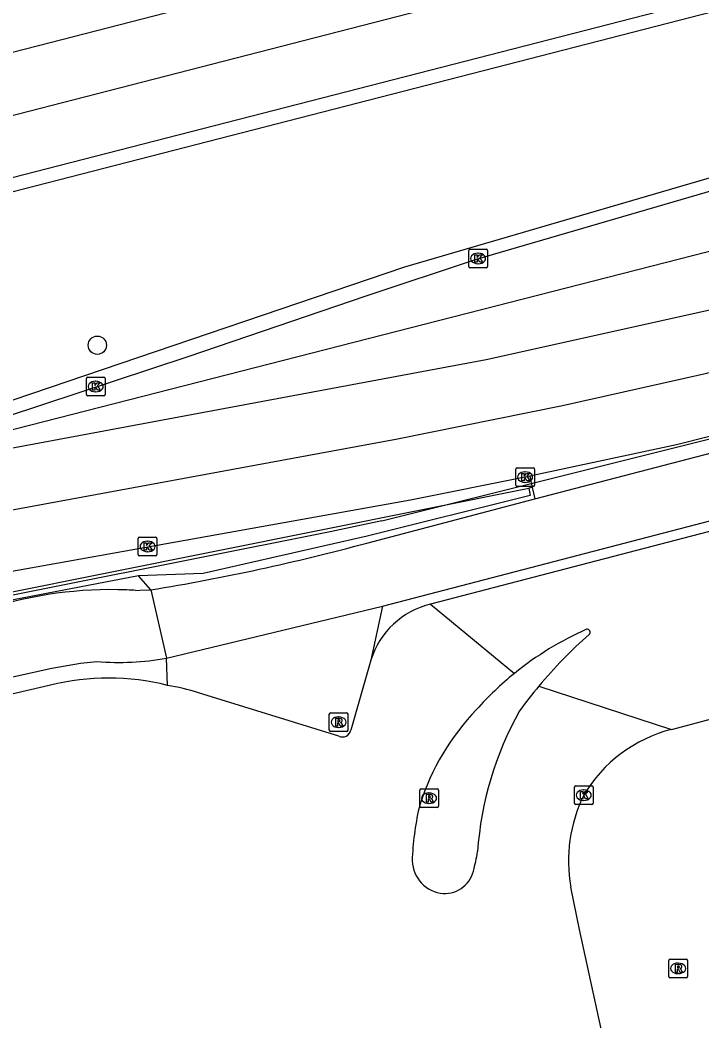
# Model space of a CAD drawing. Extents: x 160806 to 161707, y 383697 to 384148.
# Drawn here: x 161361.3 to 161397.7, y 383912.4 to 383965.9 of the extents above; entities that cross this region are included whole.
import ezdxf

# ---------------------------------------------------------------- set-up
doc = ezdxf.new("R2010")
doc.units = 0
for name, color, linetype in [('IMGEO_Berm_gesloten', 7, 'Continuous'), ('IMGEO_Berm_groen', 7, 'Continuous'), ('IMGEO_Boom', 7, 'Continuous'), ('IMGEO_Fietspad_gesloten', 7, 'Continuous'), ('IMGEO_Hek', 7, 'Continuous'), ('IMGEO_Kolk', 7, 'Continuous'), ('IMGEO_OVBaan_gesloten', 7, 'Continuous'), ('IMGEO_Rijbaan_lokaal_gesloten', 7, 'Continuous'), ('IMGEO_Rioolput', 7, 'Continuous'), ('IMGEO_Verkeerseiland_groen', 7, 'Continuous')]:
    doc.layers.add(name, color=color, linetype=linetype)

msp = doc.modelspace()

# ---------------------------------------------------------------- linework, layer by layer
at = {"layer": 'IMGEO_Berm_gesloten'}
for points in [[(161388.526, 383941.542), (161388.655, 383940.941)], [(161388.655, 383940.941), (161388.787, 383940.33)]]:
    msp.add_lwpolyline(points, dxfattribs=at)
at = {"layer": 'IMGEO_Berm_groen'}
for points in [[(161388.655, 383940.941), (161388.479, 383940.898)], [(161325.796, 383926.608), (161333.683, 383928.828), (161354.729, 383934.132), (161388.479, 383940.898)], [(161388.479, 383940.898), (161388.555, 383940.513), (161379.838, 383938.333), (161371.085, 383936.342), (161367.629, 383936.221)], [(161367.629, 383936.221), (161357.773, 383934.321), (161354.339, 383933.636), (161348.878, 383932.317)], [(161368.275, 383935.463), (161367.629, 383936.221)]]:
    msp.add_lwpolyline(points, dxfattribs=at)
at = {"layer": 'IMGEO_Boom'}
msp.add_circle((161365.424, 383948.535), 0.489, dxfattribs=at)
at = {"layer": 'IMGEO_Fietspad_gesloten'}
for points in [[(161388.787, 383940.33), (161443.106, 383954.458), (161460.073, 383958.856)], [(161380.657, 383934.593), (161454.978, 383953.961), (161460.112, 383955.315), (161460.354, 383955.003), (161460.409, 383954.814)], [(161379.818, 383937.965), (161388.787, 383940.33)], [(161367.489, 383935.439), (161367.703, 383935.446), (161368.275, 383935.463)], [(161368.275, 383935.463), (161369.116, 383931.813)], [(161369.116, 383931.813), (161380.657, 383934.593)], [(161356.103, 383929.561), (161360.829, 383930.795), (161362.991, 383931.278), (161364.533, 383931.56), (161365.405, 383931.638)]]:
    msp.add_lwpolyline(points, dxfattribs=at)
for centre, radius, start, end in [((161349.338, 384050.707), 116.79, 279.33152, 285.12837), ((161366.166, 383913.731), 21.748, 89.0774, 108.8455), ((161366.186, 383913.987), 21.492, 86.5242, 89.1203), ((161366.586, 383946.03), 14.44, 265.3089, 280.0909)]:
    msp.add_arc(centre, radius, start, end, dxfattribs=at)
at = {"layer": 'IMGEO_Hek'}
for points in [[(161341.247, 383951.682), (161457.839, 383981.686)], [(161344.62, 383940.54), (161349.454, 383941.928), (161357.14, 383944.335), (161381.853, 383952.718), (161403.065, 383958.917), (161466.093, 383975.363)], [(161380.617, 383939.156), (161466.094, 383960.521)], [(161380.617, 383939.156), (161377.868, 383938.558), (161348.218, 383932.659), (161347.094, 383932.372)]]:
    msp.add_lwpolyline(points, dxfattribs=at)
at = {"layer": 'IMGEO_Kolk'}
for p, q in [((161385.263, 383952.743), (161385.263, 383953.595)), ((161385.338, 383953.669), (161386.19, 383953.669)), ((161385.751, 383953.449), (161385.776, 383953.449)), ((161386.264, 383953.595), (161386.264, 383952.743)), ((161386.19, 383952.669), (161385.338, 383952.669)), ((161385.774, 383952.889), (161385.749, 383952.889)), ((161364.915, 383946.827), (161365.767, 383946.827)), ((161364.84, 383945.901), (161364.84, 383946.753)), ((161365.328, 383946.607), (161365.353, 383946.607)), ((161365.841, 383946.753), (161365.841, 383945.901)), ((161365.767, 383945.827), (161364.915, 383945.827)), ((161365.351, 383946.047), (161365.326, 383946.047)), ((161387.852, 383941.989), (161388.704, 383941.989)), ((161387.777, 383941.063), (161387.777, 383941.915)), ((161388.265, 383941.769), (161388.29, 383941.769)), ((161388.778, 383941.915), (161388.778, 383941.063)), ((161388.704, 383940.989), (161387.852, 383940.989)), ((161388.288, 383941.209), (161388.263, 383941.209)), ((161367.683, 383938.285), (161368.535, 383938.285)), ((161367.608, 383937.359), (161367.608, 383938.211)), ((161368.096, 383938.065), (161368.121, 383938.065)), ((161368.609, 383938.211), (161368.609, 383937.359)), ((161368.535, 383937.285), (161367.683, 383937.285)), ((161368.119, 383937.505), (161368.094, 383937.505)), ((161390.908, 383924.073), (161390.908, 383924.925)), ((161390.983, 383924.999), (161391.835, 383924.999)), ((161391.909, 383924.925), (161391.909, 383924.073)), ((161391.396, 383924.779), (161391.421, 383924.779)), ((161391.835, 383923.999), (161390.983, 383923.999)), ((161391.419, 383924.219), (161391.394, 383924.219))]:
    msp.add_line(p, q, dxfattribs=at)
for points in [[(161385.263, 383952.743), (161385.263, 383953.595)], [(161385.338, 383953.669), (161386.19, 383953.669)], [(161385.584, 383953.369), (161385.707, 383953.369), (161385.707, 383953.218), (161385.837, 383953.369), (161386.001, 383953.369), (161385.855, 383953.218), (161386.008, 383952.969), (161385.856, 383952.969), (161385.771, 383953.133), (161385.707, 383953.066), (161385.707, 383952.969), (161385.584, 383952.969), (161385.584, 383953.369)], [(161386.264, 383953.595), (161386.264, 383952.743)], [(161386.19, 383952.669), (161385.338, 383952.669)], [(161364.915, 383946.827), (161365.767, 383946.827)], [(161364.84, 383945.901), (161364.84, 383946.753)], [(161365.161, 383946.527), (161365.284, 383946.527), (161365.284, 383946.376), (161365.414, 383946.527), (161365.578, 383946.527), (161365.432, 383946.376), (161365.585, 383946.127), (161365.433, 383946.127), (161365.348, 383946.291), (161365.284, 383946.224), (161365.284, 383946.127), (161365.161, 383946.127), (161365.161, 383946.527)], [(161365.841, 383946.753), (161365.841, 383945.901)], [(161365.767, 383945.827), (161364.915, 383945.827)], [(161387.852, 383941.989), (161388.704, 383941.989)], [(161387.777, 383941.063), (161387.777, 383941.915)], [(161388.098, 383941.689), (161388.221, 383941.689), (161388.221, 383941.538), (161388.351, 383941.689), (161388.515, 383941.689), (161388.369, 383941.538), (161388.522, 383941.289), (161388.37, 383941.289), (161388.285, 383941.453), (161388.221, 383941.386), (161388.221, 383941.289), (161388.098, 383941.289), (161388.098, 383941.689)], [(161388.778, 383941.915), (161388.778, 383941.063)], [(161388.704, 383940.989), (161387.852, 383940.989)], [(161367.683, 383938.285), (161368.535, 383938.285)], [(161367.608, 383937.359), (161367.608, 383938.211)], [(161367.929, 383937.985), (161368.052, 383937.985), (161368.052, 383937.834), (161368.182, 383937.985), (161368.346, 383937.985), (161368.2, 383937.834), (161368.353, 383937.585), (161368.201, 383937.585), (161368.116, 383937.749), (161368.052, 383937.682), (161368.052, 383937.585), (161367.929, 383937.585), (161367.929, 383937.985)], [(161368.609, 383938.211), (161368.609, 383937.359)], [(161368.535, 383937.285), (161367.683, 383937.285)], [(161390.908, 383924.073), (161390.908, 383924.925)], [(161390.983, 383924.999), (161391.835, 383924.999)], [(161391.909, 383924.925), (161391.909, 383924.073)], [(161391.229, 383924.699), (161391.352, 383924.699), (161391.352, 383924.548), (161391.482, 383924.699), (161391.646, 383924.699), (161391.5, 383924.548), (161391.653, 383924.299), (161391.501, 383924.299), (161391.416, 383924.463), (161391.352, 383924.396), (161391.352, 383924.299), (161391.229, 383924.299), (161391.229, 383924.699)], [(161391.835, 383923.999), (161390.983, 383923.999)]]:
    msp.add_lwpolyline(points, dxfattribs=at)
for centre, start, end in [((161385.34, 383953.593), 91.552, 178.448), ((161385.34, 383953.593), 91.552, 178.448), ((161386.188, 383953.593), 1.552, 88.448), ((161386.188, 383953.593), 1.552, 88.448), ((161385.34, 383952.745), 181.552, 268.448), ((161385.34, 383952.745), 181.552, 268.448), ((161386.188, 383952.745), 271.552, 358.448), ((161386.188, 383952.745), 271.552, 358.448), ((161364.917, 383946.751), 91.552, 178.448), ((161364.917, 383946.751), 91.552, 178.448), ((161365.765, 383946.751), 1.552, 88.448), ((161365.765, 383946.751), 1.552, 88.448), ((161364.917, 383945.903), 181.552, 268.448), ((161364.917, 383945.903), 181.552, 268.448), ((161365.765, 383945.903), 271.552, 358.448), ((161365.765, 383945.903), 271.552, 358.448), ((161387.854, 383941.913), 91.552, 178.448), ((161387.854, 383941.913), 91.552, 178.448), ((161388.702, 383941.913), 1.552, 88.448), ((161388.702, 383941.913), 1.552, 88.448), ((161387.854, 383941.065), 181.552, 268.448), ((161387.854, 383941.065), 181.552, 268.448), ((161388.702, 383941.065), 271.552, 358.448), ((161388.702, 383941.065), 271.552, 358.448), ((161367.685, 383938.209), 91.552, 178.448), ((161367.685, 383938.209), 91.552, 178.448), ((161368.533, 383938.209), 1.552, 88.448), ((161368.533, 383938.209), 1.552, 88.448), ((161367.685, 383937.361), 181.552, 268.448), ((161367.685, 383937.361), 181.552, 268.448), ((161368.533, 383937.361), 271.552, 358.448), ((161368.533, 383937.361), 271.552, 358.448), ((161390.985, 383924.923), 91.552, 178.448), ((161390.985, 383924.923), 91.552, 178.448), ((161391.833, 383924.923), 1.552, 88.448), ((161391.833, 383924.923), 1.552, 88.448), ((161390.985, 383924.075), 181.552, 268.448), ((161390.985, 383924.075), 181.552, 268.448), ((161391.833, 383924.075), 271.552, 358.448), ((161391.833, 383924.075), 271.552, 358.448)]:
    msp.add_arc(centre, 0.0765, start, end, dxfattribs=at)
for centre, major_axis, ratio, start_param, end_param in [((161385.75, 383953.169), (-0.387, 0.002), 0.722429, 4.712389, 7.853982), ((161385.775, 383953.169), (-0.39, 0.002), 0.717154, 1.570796, 4.712389), ((161365.327, 383946.327), (-0.387, 0.002), 0.722429, 4.712389, 7.853982), ((161365.352, 383946.327), (-0.39, 0.002), 0.717154, 1.570796, 4.712389), ((161388.264, 383941.489), (-0.387, 0.002), 0.722429, 4.712389, 7.853982), ((161388.289, 383941.489), (-0.39, 0.002), 0.717154, 1.570796, 4.712389), ((161368.095, 383937.785), (-0.387, 0.002), 0.722429, 4.712389, 7.853982), ((161368.12, 383937.785), (-0.39, 0.002), 0.717154, 1.570796, 4.712389), ((161391.395, 383924.499), (-0.387, 0.002), 0.722429, 4.712389, 7.853982), ((161391.42, 383924.499), (-0.39, 0.002), 0.717154, 1.570796, 4.712389)]:
    msp.add_ellipse(centre, major_axis=major_axis, ratio=ratio, start_param=start_param, end_param=end_param, dxfattribs=at)
at = {"layer": 'IMGEO_OVBaan_gesloten'}
for points in [[(161460.409, 383954.814), (161455.045, 383953.417), (161383.227, 383934.705)], [(161383.227, 383934.705), (161387.703, 383931.002)], [(161380.04, 383931.717), (161378.972, 383927.97)], [(161362.917, 383930.376), (161360.553, 383929.822), (161356.338, 383928.679)], [(161389.01, 383930.33), (161396.1, 383928.014)], [(161378.32, 383927.65), (161370.827, 383929.971)], [(161396.1, 383928.014), (161398.301, 383928.598), (161401.899, 383929.545)], [(161403.061, 383863.005), (161400.689, 383875.179), (161396.546, 383892.763), (161391.176, 383917.319), (161390.711, 383919.595)]]:
    msp.add_lwpolyline(points, dxfattribs=at)
for centre, radius, start, end in [((161384.261, 383930.409), 4.419, 103.5311, 162.7773), ((161398.568, 383917.589), 17.261, 113.9673, 129.0085), ((161407.486, 383914.913), 24.063, 130.9802, 140.1564), ((161391.588, 383933.198), 0.167, 314.3366, 101.1971), ((161366.023, 383917.807), 12.948, 75.9348, 103.882), ((161398.561, 383917.577), 17.266, 128.9671, 138.2484), ((161367.087, 383917.955), 12.584, 72.7112, 80.4727), ((161408.143, 383914.436), 24.873, 140.2836, 144.1691), ((161395.287, 383919.908), 13.279, 136.3421, 162.0957), ((161403.607, 383920.242), 17.915, 150.7438, 176.0202), ((161378.512, 383928.084), 0.474, 246.1721, 346.1113), ((161397.995, 383920.597), 7.656, 104.3343, 149.3547), ((161398.629, 383920.97), 8.037, 153.9496, 189.8491), ((161397.194, 383920.491), 14.958, 166.4708, 177.4279), ((161384.051, 383921.045), 1.804, 176.2802, 260.2236), ((161374.896, 383923.24), 10.98, 345.2641, 350.8029), ((161383.983, 383920.827), 1.579, 261.3281, 346.0521)]:
    msp.add_arc(centre, radius, start, end, dxfattribs=at)
at = {"layer": 'IMGEO_Rijbaan_lokaal_gesloten'}
for points in [[(161270.989, 383941.101), (161306.607, 383950.212), (161339.296, 383958.642), (161362.907, 383964.706), (161409.072, 383976.597), (161453.394, 383987.997), (161464.472, 383990.836)], [(161271.807, 383937.9), (161315.559, 383949.156), (161335.194, 383954.191), (161340.223, 383955.497), (161347.001, 383957.235), (161378.316, 383965.298), (161419.642, 383975.931), (161451.011, 383984.005), (161465.227, 383987.648)], [(161279.919, 383936.647), (161341.031, 383952.394), (161450.194, 383980.461), (161453.055, 383981.256), (161455.902, 383982.36), (161465.14, 383986.182)], [(161467.956, 383975.12), (161398.3, 383956.799), (161385.668, 383953.11), (161379.77, 383951.159), (161370.268, 383947.914), (161354.663, 383942.763)], [(161348.21, 383940.795), (161398.744, 383953.715), (161467.324, 383971.653), (161468.609, 383971.985)], [(161344.838, 383939.821), (161359.931, 383942.881), (161386.195, 383947.77), (161400.222, 383950.891), (161425.052, 383957.256), (161467.938, 383968.456), (161469.273, 383968.793)], [(161276.851, 383918.472), (161283.302, 383920.155), (161339.879, 383934.985), (161345.531, 383936.441), (161347.728, 383936.995), (161359.888, 383939.56), (161381.365, 383943.519), (161390.277, 383945.313), (161397.831, 383946.998), (161407.322, 383949.343), (161441.236, 383958.109), (161469.933, 383965.622)], [(161459.886, 383959.608), (161414.41, 383947.768), (161396.362, 383943.213), (161388.526, 383941.542)], [(161388.526, 383941.542), (161388.278, 383941.489), (161382.155, 383940.253), (161357.066, 383935.766)]]:
    msp.add_lwpolyline(points, dxfattribs=at)
at = {"layer": 'IMGEO_Rioolput'}
for p, q in [((161377.814, 383927.972), (161377.814, 383928.824)), ((161377.889, 383928.898), (161378.741, 383928.898)), ((161378.302, 383928.678), (161378.327, 383928.678)), ((161378.815, 383928.824), (161378.815, 383927.972)), ((161378.325, 383928.118), (161378.3, 383928.118)), ((161378.741, 383927.898), (161377.889, 383927.898)), ((161382.646, 383923.913), (161382.646, 383924.765)), ((161382.721, 383924.839), (161383.573, 383924.839)), ((161383.134, 383924.619), (161383.159, 383924.619)), ((161383.647, 383924.765), (161383.647, 383923.913)), ((161383.573, 383923.839), (161382.721, 383923.839)), ((161383.157, 383924.059), (161383.132, 383924.059)), ((161395.951, 383914.822), (161395.951, 383915.674)), ((161396.026, 383915.748), (161396.878, 383915.748)), ((161396.439, 383915.528), (161396.464, 383915.528)), ((161396.952, 383915.674), (161396.952, 383914.822)), ((161396.878, 383914.748), (161396.026, 383914.748)), ((161396.462, 383914.968), (161396.437, 383914.968))]:
    msp.add_line(p, q, dxfattribs=at)
for points in [[(161377.814, 383927.972), (161377.814, 383928.824)], [(161377.889, 383928.898), (161378.741, 383928.898)], [(161378.815, 383928.824), (161378.815, 383927.972)], [(161378.403, 383928.596), (161378.151, 383928.598), (161378.151, 383928.198)], [(161378.151, 383928.198), (161378.275, 383928.198), (161378.275, 383928.36), (161378.286, 383928.36)], [(161378.329, 383928.517), (161378.275, 383928.517), (161378.275, 383928.436)], [(161378.275, 383928.436), (161378.327, 383928.436)], [(161378.333, 383928.331), (161378.404, 383928.198), (161378.544, 383928.198), (161378.479, 383928.324)], [(161378.741, 383927.898), (161377.889, 383927.898)], [(161382.646, 383923.913), (161382.646, 383924.765)], [(161382.721, 383924.839), (161383.573, 383924.839)], [(161383.235, 383924.537), (161382.983, 383924.539), (161382.983, 383924.139)], [(161383.161, 383924.458), (161383.107, 383924.458), (161383.107, 383924.377)], [(161383.107, 383924.377), (161383.159, 383924.377)], [(161383.647, 383924.765), (161383.647, 383923.913)], [(161383.573, 383923.839), (161382.721, 383923.839)], [(161382.983, 383924.139), (161383.107, 383924.139), (161383.107, 383924.301), (161383.118, 383924.301)], [(161383.165, 383924.272), (161383.236, 383924.139), (161383.376, 383924.139), (161383.311, 383924.265)], [(161395.951, 383914.822), (161395.951, 383915.674)], [(161396.026, 383915.748), (161396.878, 383915.748)], [(161396.54, 383915.446), (161396.288, 383915.448), (161396.288, 383915.048)], [(161396.466, 383915.367), (161396.412, 383915.367), (161396.412, 383915.286)], [(161396.412, 383915.286), (161396.464, 383915.286)], [(161396.952, 383915.674), (161396.952, 383914.822)], [(161396.878, 383914.748), (161396.026, 383914.748)], [(161396.288, 383915.048), (161396.412, 383915.048), (161396.412, 383915.21), (161396.423, 383915.21)], [(161396.47, 383915.181), (161396.541, 383915.048), (161396.681, 383915.048), (161396.616, 383915.174)]]:
    msp.add_lwpolyline(points, dxfattribs=at)
for centre, radius, start, end in [((161377.891, 383928.822), 0.0765, 91.552, 178.448), ((161377.891, 383928.822), 0.0765, 91.552, 178.448), ((161378.739, 383928.822), 0.0765, 1.552, 88.448), ((161378.739, 383928.822), 0.0765, 1.552, 88.448), ((161378.285, 383928.307), 0.0533, 26.0293, 88.6989), ((161378.311, 383928.625), 0.19, 274.7715, 282.9687), ((161378.335, 383928.421), 0.0964, 77.0061, 93.1865), ((161378.349, 383928.478), 0.0378, 276.6634, 79.6772), ((161378.402, 383928.486), 0.109, 350.3612, 89.416), ((161378.4, 383928.486), 0.112, 277.5842, 350.9817), ((161378.384, 383928.271), 0.108, 29.5134, 73.7905), ((161377.891, 383927.974), 0.0765, 181.552, 268.448), ((161377.891, 383927.974), 0.0765, 181.552, 268.448), ((161378.739, 383927.974), 0.0765, 271.552, 358.448), ((161378.739, 383927.974), 0.0765, 271.552, 358.448), ((161382.723, 383924.763), 0.0765, 91.552, 178.448), ((161382.723, 383924.763), 0.0765, 91.552, 178.448), ((161383.143, 383924.566), 0.19, 274.7715, 282.9687), ((161383.167, 383924.362), 0.0964, 77.0061, 93.1865), ((161383.181, 383924.419), 0.0378, 276.6634, 79.6772), ((161383.234, 383924.427), 0.109, 350.3612, 89.416), ((161383.232, 383924.427), 0.112, 277.5842, 350.9817), ((161383.571, 383924.763), 0.0765, 1.552, 88.448), ((161383.571, 383924.763), 0.0765, 1.552, 88.448), ((161382.723, 383923.915), 0.0765, 181.552, 268.448), ((161382.723, 383923.915), 0.0765, 181.552, 268.448), ((161383.117, 383924.248), 0.0533, 26.0293, 88.6989), ((161383.216, 383924.212), 0.108, 29.5134, 73.7905), ((161383.571, 383923.915), 0.0765, 271.552, 358.448), ((161383.571, 383923.915), 0.0765, 271.552, 358.448), ((161396.028, 383915.672), 0.0765, 91.552, 178.448), ((161396.028, 383915.672), 0.0765, 91.552, 178.448), ((161396.448, 383915.475), 0.19, 274.7715, 282.9687), ((161396.472, 383915.271), 0.0964, 77.0061, 93.1865), ((161396.486, 383915.328), 0.0378, 276.6634, 79.6772), ((161396.539, 383915.336), 0.109, 350.3612, 89.416), ((161396.537, 383915.336), 0.112, 277.5842, 350.9817), ((161396.876, 383915.672), 0.0765, 1.552, 88.448), ((161396.876, 383915.672), 0.0765, 1.552, 88.448), ((161396.028, 383914.824), 0.0765, 181.552, 268.448), ((161396.028, 383914.824), 0.0765, 181.552, 268.448), ((161396.422, 383915.157), 0.0533, 26.0293, 88.6989), ((161396.521, 383915.121), 0.108, 29.5134, 73.7905), ((161396.876, 383914.824), 0.0765, 271.552, 358.448), ((161396.876, 383914.824), 0.0765, 271.552, 358.448)]:
    msp.add_arc(centre, radius, start, end, dxfattribs=at)
for centre, major_axis, ratio, start_param, end_param in [((161378.301, 383928.398), (-0.387, 0.002), 0.722429, 4.712389, 7.853982), ((161378.326, 383928.398), (-0.39, 0.002), 0.717154, 1.570796, 4.712389), ((161383.133, 383924.339), (-0.387, 0.002), 0.722429, 4.712389, 7.853982), ((161383.158, 383924.339), (-0.39, 0.002), 0.717154, 1.570796, 4.712389), ((161396.438, 383915.248), (-0.387, 0.002), 0.722429, 4.712389, 7.853982), ((161396.463, 383915.248), (-0.39, 0.002), 0.717154, 1.570796, 4.712389)]:
    msp.add_ellipse(centre, major_axis=major_axis, ratio=ratio, start_param=start_param, end_param=end_param, dxfattribs=at)
at = {"layer": 'IMGEO_Verkeerseiland_groen'}
for points in [[(161380.657, 383934.593), (161380.04, 383931.717)], [(161369.17, 383930.366), (161369.116, 383931.813)]]:
    msp.add_lwpolyline(points, dxfattribs=at)

doc.saveas('drawing.dxf')
